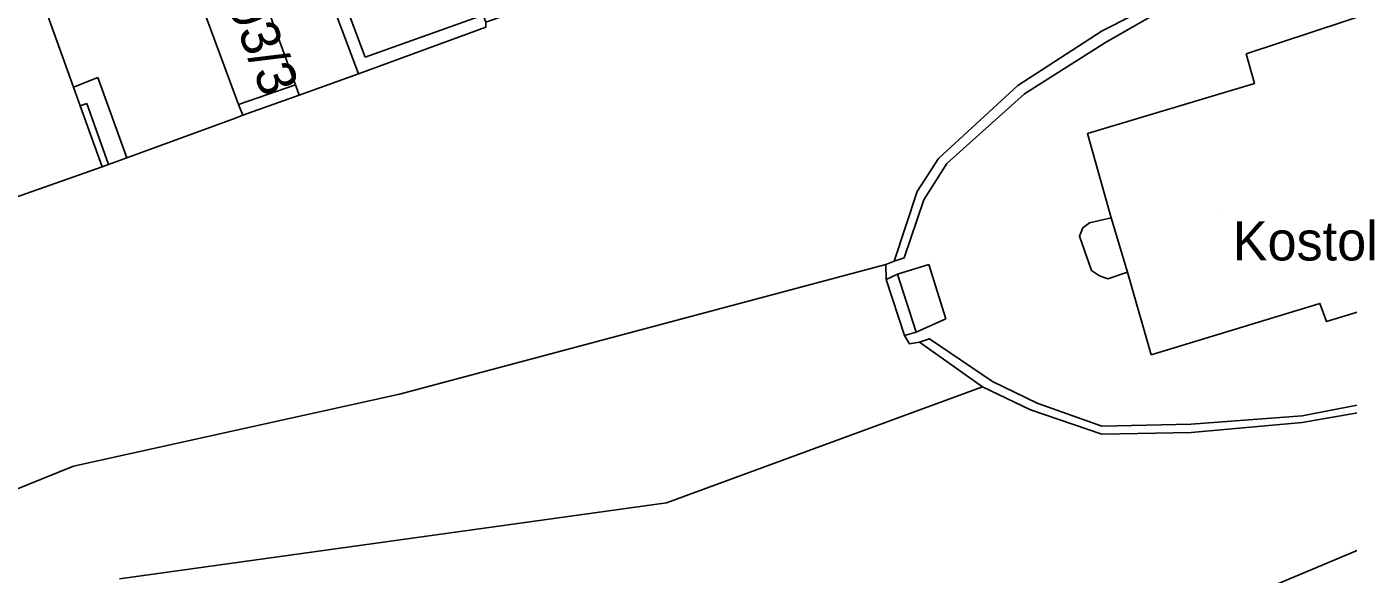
# Model space of a CAD drawing. Extents: x -263943 to -261149, y -1236934 to -1230686.
# Drawn here: x -262916.7 to -262849, y -1235500.9 to -1235472.9 of the extents above; entities that cross this region are included whole.
import ezdxf

# ---------------------------------------------------------------- set-up
doc = ezdxf.new("R2010")
doc.units = 0
for name, color, linetype in [('body_kn', 7, 'Continuous'), ('kladpar_hranice', 7, 'Continuous'), ('kladpar_parcelnecisla', 7, 'Continuous'), ('kladpar_plochy', 7, 'Continuous'), ('popisy', 7, 'Continuous'), ('zappar_hrandruhpozemk', 7, 'Continuous'), ('znacky', 7, 'Continuous')]:
    doc.layers.add(name, color=color, linetype=linetype)

msp = doc.modelspace()

# ---------------------------------------------------------------- linework, layer by layer
at = {"layer": 'body_kn'}
for p, q in [((-262893.16, -1235472.89), (-262893.16, -1235472.89)), ((-262861.59, -1235473.08), (-262861.59, -1235473.08)), ((-262861.42, -1235473.68), (-262861.42, -1235473.68)), ((-262899.35, -1235474.43), (-262899.35, -1235474.43)), ((-262854.21, -1235474.26), (-262854.21, -1235474.26)), ((-262899.68, -1235475.28), (-262899.68, -1235475.28)), ((-262913.04, -1235475.47), (-262913.04, -1235475.47)), ((-262902.91, -1235475.85), (-262902.91, -1235475.85)), ((-262865.91, -1235475.89), (-262865.91, -1235475.89)), ((-262853.78, -1235475.78), (-262853.78, -1235475.78)), ((-262914.28, -1235475.97), (-262914.28, -1235475.97)), ((-262914.28, -1235475.97), (-262914.28, -1235475.97)), ((-262902.72, -1235476.37), (-262902.72, -1235476.37)), ((-262865.57, -1235476.31), (-262865.57, -1235476.31)), ((-262913.94, -1235476.93), (-262913.94, -1235476.93)), ((-262913.94, -1235476.93), (-262913.94, -1235476.93)), ((-262913.6, -1235476.81), (-262913.6, -1235476.81)), ((-262905.83, -1235476.85), (-262905.83, -1235476.85)), ((-262905.83, -1235476.85), (-262905.83, -1235476.85)), ((-262906.04, -1235477.58), (-262906.04, -1235477.58)), ((-262905.62, -1235477.41), (-262905.62, -1235477.41)), ((-262905.62, -1235477.41), (-262905.62, -1235477.41)), ((-262862.34, -1235478.34), (-262862.34, -1235478.34)), ((-262912.49, -1235479.93), (-262912.49, -1235479.93)), ((-262911.56, -1235479.59), (-262911.56, -1235479.59)), ((-262869.97, -1235479.63), (-262869.97, -1235479.63)), ((-262869.54, -1235479.88), (-262869.54, -1235479.88)), ((-262912.82, -1235480.05), (-262912.82, -1235480.05)), ((-262871.07, -1235481.32), (-262871.07, -1235481.32)), ((-262870.73, -1235481.75), (-262870.73, -1235481.75)), ((-262861.13, -1235482.66), (-262861.13, -1235482.66)), ((-262861.13, -1235482.66), (-262861.13, -1235482.66)), ((-262862.58, -1235483.17), (-262862.58, -1235483.17)), ((-262862.24, -1235482.92), (-262862.24, -1235482.92)), ((-262862.74, -1235483.6), (-262862.74, -1235483.6)), ((-262871.73, -1235484.71), (-262871.73, -1235484.71)), ((-262872.67, -1235485.06), (-262872.67, -1235485.06)), ((-262872.67, -1235485.06), (-262872.67, -1235485.06)), ((-262872.24, -1235484.89), (-262872.24, -1235484.89)), ((-262870.46, -1235485.05), (-262870.46, -1235485.05)), ((-262862.14, -1235485.37), (-262862.14, -1235485.37)), ((-262872.66, -1235485.82), (-262872.66, -1235485.82)), ((-262872.66, -1235485.82), (-262872.66, -1235485.82)), ((-262872.07, -1235485.56), (-262872.07, -1235485.56)), ((-262861.72, -1235485.63), (-262861.72, -1235485.63)), ((-262861.29, -1235485.8), (-262861.29, -1235485.8)), ((-262860.28, -1235485.45), (-262860.28, -1235485.45)), ((-262850.43, -1235487.05), (-262850.43, -1235487.05)), ((-262869.6, -1235487.85), (-262869.6, -1235487.85)), ((-262850.09, -1235487.98), (-262850.09, -1235487.98)), ((-262871.72, -1235488.7), (-262871.72, -1235488.7)), ((-262871.12, -1235488.53), (-262871.12, -1235488.53)), ((-262871.12, -1235488.53), (-262871.12, -1235488.53)), ((-262871.46, -1235489.12), (-262871.46, -1235489.12)), ((-262870.95, -1235489.04), (-262870.95, -1235489.04)), ((-262870.95, -1235489.04), (-262870.95, -1235489.04)), ((-262870.44, -1235488.86), (-262870.44, -1235488.86)), ((-262859.07, -1235489.69), (-262859.07, -1235489.69)), ((-262859.07, -1235489.69), (-262859.07, -1235489.69)), ((-262867.72, -1235491.32), (-262867.72, -1235491.32)), ((-262867.72, -1235491.32), (-262867.72, -1235491.32)), ((-262867.21, -1235491.06), (-262867.21, -1235491.06)), ((-262897.59, -1235491.71), (-262897.59, -1235491.71)), ((-262864.92, -1235492.16), (-262864.92, -1235492.16)), ((-262865.26, -1235492.5), (-262865.26, -1235492.5)), ((-262851.34, -1235492.81), (-262851.34, -1235492.81)), ((-262861.6, -1235493.34), (-262861.6, -1235493.34)), ((-262857.02, -1235493.24), (-262857.02, -1235493.24)), ((-262851.34, -1235493.15), (-262851.34, -1235493.15)), ((-262861.6, -1235493.76), (-262861.6, -1235493.76)), ((-262857.02, -1235493.67), (-262857.02, -1235493.67)), ((-262914.29, -1235495.39), (-262914.29, -1235495.39)), ((-262883.9, -1235497.28), (-262883.9, -1235497.28))]:
    msp.add_line(p, q, dxfattribs=at)
at = {"layer": 'kladpar_hranice'}
for points in [[(-262909.24, -1235447.84), (-262909.88, -1235448.08), (-262906.61, -1235456.8), (-262903.25, -1235465.76), (-262899.68, -1235475.28), (-262902.72, -1235476.37), (-262902.91, -1235475.85), (-262906.1, -1235467.07), (-262907.57, -1235463.01), (-262907.11, -1235462.83), (-262909, -1235457.58), (-262909.48, -1235457.73), (-262911.14, -1235453.16), (-262912.65, -1235449.02), (-262916.94, -1235437.19), (-262919.01, -1235431.49), (-262916.81, -1235430.8), (-262919.14, -1235424.34), (-262921.6, -1235417.5)], [(-262917.9, -1235481.84), (-262912.82, -1235480.05), (-262912.49, -1235479.93), (-262911.56, -1235479.59), (-262906.04, -1235477.58), (-262905.62, -1235477.41), (-262902.72, -1235476.37), (-262899.68, -1235475.28), (-262893.16, -1235472.89), (-262893.16, -1235472.64), (-262887.82, -1235470.76), (-262885.7, -1235469.99), (-262881.3, -1235468.46), (-262880.87, -1235468.21), (-262880.45, -1235467.95), (-262876.29, -1235468.03), (-262875.19, -1235468.03), (-262868.32, -1235465.81), (-262859.76, -1235463.08), (-262853.83, -1235461.12), (-262843.57, -1235458.14)], [(-262919.47, -1235461.54), (-262916.15, -1235470.77), (-262914.28, -1235475.97), (-262913.94, -1235476.93), (-262912.82, -1235480.05), (-262917.9, -1235481.84)], [(-262893.16, -1235472.64), (-262893.16, -1235472.89), (-262899.68, -1235475.28), (-262903.25, -1235465.76), (-262902.66, -1235465.54), (-262897.14, -1235463.53), (-262896.63, -1235463.34), (-262893.3, -1235472.27), (-262893.16, -1235472.64)], [(-262841.93, -1235491.52), (-262851.34, -1235493.15), (-262857.02, -1235493.67), (-262861.6, -1235493.76), (-262865.26, -1235492.5), (-262867.72, -1235491.32), (-262870.95, -1235489.04), (-262871.46, -1235489.12), (-262871.72, -1235488.7), (-262872.66, -1235485.82), (-262872.67, -1235485.06), (-262872.24, -1235484.89), (-262871.07, -1235481.32), (-262869.97, -1235479.63), (-262865.91, -1235475.89), (-262861.59, -1235473.08), (-262858.54, -1235471.55), (-262840.66, -1235465.59)], [(-262840.66, -1235465.59), (-262858.54, -1235471.55), (-262861.59, -1235473.08), (-262865.91, -1235475.89), (-262869.97, -1235479.63), (-262871.07, -1235481.32), (-262872.24, -1235484.89), (-262872.67, -1235485.06), (-262872.66, -1235485.82), (-262871.72, -1235488.7), (-262871.46, -1235489.12), (-262870.95, -1235489.04), (-262867.72, -1235491.32), (-262865.26, -1235492.5), (-262861.6, -1235493.76), (-262857.02, -1235493.67), (-262851.34, -1235493.15), (-262841.93, -1235491.52)], [(-262905.62, -1235477.41), (-262905.83, -1235476.85), (-262909.04, -1235468.16), (-262906.1, -1235467.07), (-262902.91, -1235475.85), (-262902.72, -1235476.37), (-262905.62, -1235477.41)], [(-262905.62, -1235477.41), (-262906.04, -1235477.58), (-262911.56, -1235479.59), (-262912.49, -1235479.93), (-262912.82, -1235480.05), (-262913.94, -1235476.93), (-262914.28, -1235475.97), (-262916.15, -1235470.77), (-262915.52, -1235470.54), (-262909.49, -1235468.32), (-262909.04, -1235468.16), (-262905.83, -1235476.85), (-262905.62, -1235477.41)]]:
    msp.add_lwpolyline(points, dxfattribs=at)
at = {"layer": 'kladpar_plochy'}
for p, q in [((-262858.54, -1235471.55), (-262861.59, -1235473.08)), ((-262899.68, -1235475.28), (-262893.16, -1235472.89)), ((-262893.16, -1235472.89), (-262893.16, -1235472.64)), ((-262861.59, -1235473.08), (-262865.91, -1235475.89)), ((-262902.72, -1235476.37), (-262899.68, -1235475.28)), ((-262865.91, -1235475.89), (-262869.97, -1235479.63)), ((-262905.62, -1235477.41), (-262902.72, -1235476.37)), ((-262911.56, -1235479.59), (-262906.04, -1235477.58)), ((-262906.04, -1235477.58), (-262905.62, -1235477.41)), ((-262912.82, -1235480.05), (-262912.49, -1235479.93)), ((-262912.49, -1235479.93), (-262911.56, -1235479.59)), ((-262869.97, -1235479.63), (-262871.07, -1235481.32)), ((-262917.9, -1235481.84), (-262912.82, -1235480.05)), ((-262871.07, -1235481.32), (-262872.24, -1235484.89)), ((-262872.24, -1235484.89), (-262872.67, -1235485.06)), ((-262872.67, -1235485.06), (-262872.66, -1235485.82)), ((-262872.66, -1235485.82), (-262871.72, -1235488.7)), ((-262871.72, -1235488.7), (-262871.46, -1235489.12)), ((-262871.46, -1235489.12), (-262870.95, -1235489.04)), ((-262870.95, -1235489.04), (-262867.72, -1235491.32)), ((-262867.72, -1235491.32), (-262865.26, -1235492.5)), ((-262851.34, -1235493.15), (-262841.93, -1235491.52)), ((-262865.26, -1235492.5), (-262861.6, -1235493.76)), ((-262857.02, -1235493.67), (-262851.34, -1235493.15)), ((-262861.6, -1235493.76), (-262857.02, -1235493.67))]:
    msp.add_line(p, q, dxfattribs=at)
for points in [[(-262921.88, -1235409.02), (-262913.08, -1235432.07), (-262914.4, -1235432.58), (-262914.85, -1235432.75), (-262909.24, -1235447.84), (-262909.88, -1235448.08), (-262906.61, -1235456.8), (-262903.25, -1235465.76), (-262899.68, -1235475.28), (-262902.72, -1235476.37), (-262902.91, -1235475.85), (-262906.1, -1235467.07), (-262907.57, -1235463.01), (-262907.11, -1235462.83), (-262909, -1235457.58), (-262909.48, -1235457.73), (-262911.14, -1235453.16), (-262912.65, -1235449.02), (-262916.94, -1235437.19), (-262919.01, -1235431.49), (-262916.81, -1235430.8), (-262919.14, -1235424.34), (-262921.6, -1235417.5)], [(-262919.47, -1235461.54), (-262916.15, -1235470.77), (-262914.28, -1235475.97), (-262913.94, -1235476.93), (-262912.82, -1235480.05), (-262917.9, -1235481.84)], [(-262841.93, -1235491.52), (-262851.34, -1235493.15), (-262857.02, -1235493.67), (-262861.6, -1235493.76), (-262865.26, -1235492.5), (-262867.72, -1235491.32), (-262870.95, -1235489.04), (-262871.46, -1235489.12), (-262871.72, -1235488.7), (-262872.66, -1235485.82), (-262872.67, -1235485.06), (-262872.24, -1235484.89), (-262871.07, -1235481.32), (-262869.97, -1235479.63), (-262865.91, -1235475.89), (-262861.59, -1235473.08), (-262858.54, -1235471.55), (-262840.66, -1235465.59)]]:
    msp.add_lwpolyline(points, dxfattribs=at)
for points in [[(-262893.16, -1235472.64), (-262893.16, -1235472.89), (-262899.68, -1235475.28), (-262903.25, -1235465.76), (-262902.66, -1235465.54), (-262897.14, -1235463.53), (-262896.63, -1235463.34), (-262893.3, -1235472.27)], [(-262905.62, -1235477.41), (-262905.83, -1235476.85), (-262909.04, -1235468.16), (-262906.1, -1235467.07), (-262902.91, -1235475.85), (-262902.72, -1235476.37)], [(-262905.62, -1235477.41), (-262906.04, -1235477.58), (-262911.56, -1235479.59), (-262912.49, -1235479.93), (-262912.82, -1235480.05), (-262913.94, -1235476.93), (-262914.28, -1235475.97), (-262916.15, -1235470.77), (-262915.52, -1235470.54), (-262909.49, -1235468.32), (-262909.04, -1235468.16), (-262905.83, -1235476.85)]]:
    msp.add_lwpolyline(points, close=True, dxfattribs=at)
at = {"layer": 'zappar_hrandruhpozemk'}
for p, q in [((-262899.35, -1235474.43), (-262902.66, -1235465.54)), ((-262854.21, -1235474.26), (-262839.46, -1235469.4)), ((-262914.28, -1235475.97), (-262913.04, -1235475.47)), ((-262913.04, -1235475.47), (-262911.56, -1235479.59)), ((-262905.83, -1235476.85), (-262902.91, -1235475.85)), ((-262913.94, -1235476.93), (-262913.6, -1235476.81)), ((-262913.6, -1235476.81), (-262912.49, -1235479.93)), ((-262861.13, -1235482.66), (-262860.28, -1235485.45)), ((-262872.67, -1235485.06), (-262897.59, -1235491.71)), ((-262872.07, -1235485.56), (-262870.46, -1235485.05)), ((-262870.46, -1235485.05), (-262869.6, -1235487.85)), ((-262872.66, -1235485.82), (-262872.07, -1235485.56)), ((-262872.07, -1235485.56), (-262871.12, -1235488.53)), ((-262869.6, -1235487.85), (-262871.12, -1235488.53)), ((-262871.12, -1235488.53), (-262871.72, -1235488.7)), ((-262867.72, -1235491.32), (-262883.9, -1235497.28)), ((-262897.59, -1235491.71), (-262914.29, -1235495.39)), ((-262938.77, -1235505.32), (-262914.29, -1235495.39)), ((-262841.14, -1235496.6), (-262901.32, -1235521.91)), ((-262911.93, -1235501.16), (-262883.9, -1235497.28))]:
    msp.add_line(p, q, dxfattribs=at)
for points in [[(-262893.3, -1235472.27), (-262893.79, -1235472.44), (-262899.35, -1235474.43)], [(-262858.46, -1235471.98), (-262861.42, -1235473.68), (-262865.57, -1235476.31), (-262869.54, -1235479.88), (-262870.73, -1235481.75), (-262871.73, -1235484.71), (-262872.24, -1235484.89)], [(-262859.07, -1235489.69), (-262860.28, -1235485.45), (-262861.29, -1235485.8), (-262861.72, -1235485.63), (-262862.14, -1235485.37), (-262862.74, -1235483.6), (-262862.58, -1235483.17), (-262862.24, -1235482.92), (-262861.13, -1235482.66), (-262862.34, -1235478.34), (-262853.78, -1235475.78), (-262854.21, -1235474.26)], [(-262840.25, -1235484.99), (-262850.09, -1235487.98), (-262850.43, -1235487.05), (-262859.07, -1235489.69)], [(-262870.95, -1235489.04), (-262870.44, -1235488.86), (-262867.21, -1235491.06), (-262864.92, -1235492.16), (-262861.6, -1235493.34), (-262857.02, -1235493.24), (-262851.34, -1235492.81), (-262842.01, -1235491.01)]]:
    msp.add_lwpolyline(points, dxfattribs=at)
at = {"layer": 'znacky'}
msp.add_line((-262855.67, -1235482.41), (-262855.67, -1235482.41), dxfattribs=at)

# ---------------------------------------------------------------- texts
at = {"layer": 'kladpar_parcelnecisla'}
msp.add_text('1193/3', height=2, rotation=291, dxfattribs=at).set_placement((-262907.492, -1235468.924))
at = {"layer": 'popisy'}
msp.add_text('Kostol', height=2, dxfattribs=at).set_placement((-262854.897, -1235484.85))

doc.saveas('drawing.dxf')
